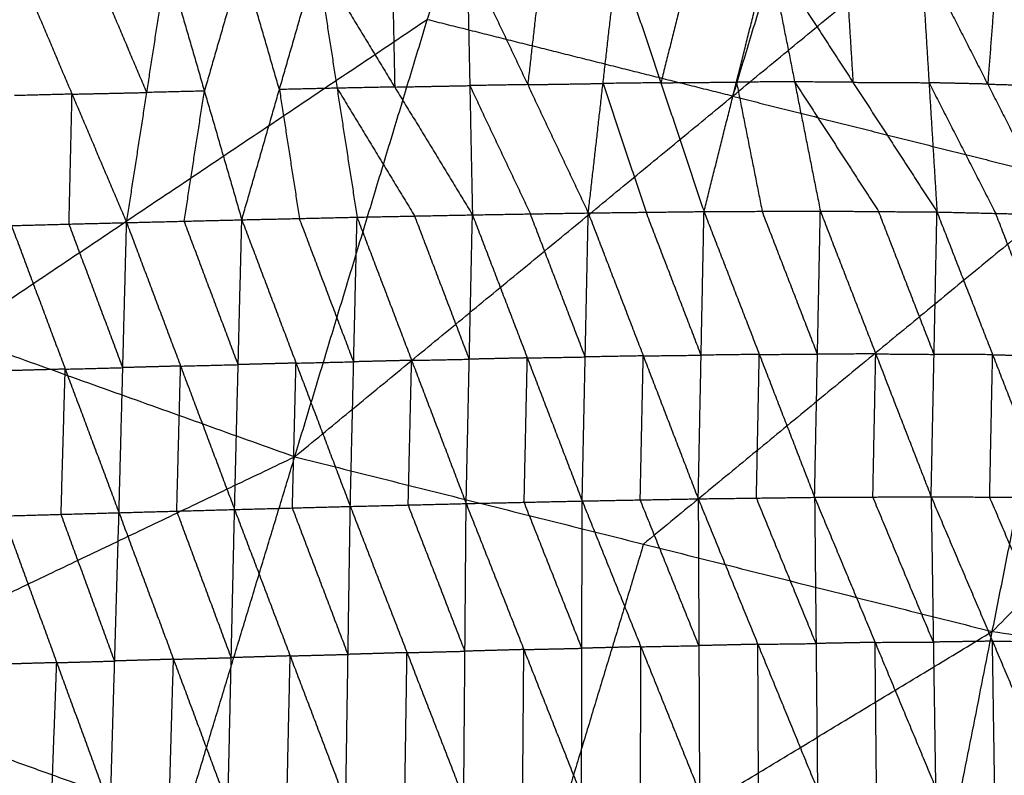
# Model space of a CAD drawing. Header units: millimetres. Extents: x -106 to 110, y -96 to 120.
# Tile 517 of 656: x -20.27 to -11.22, y -55.46 to -48.51. Entities that reach past the tile are written whole.
import ezdxf

# ---------------------------------------------------------------- set-up
doc = ezdxf.new("R2010")
doc.units = ezdxf.units.MM
doc.header["$MEASUREMENT"] = 0
doc.layers.add('Default', color=7, linetype='Continuous', true_color=0x000000)

msp = doc.modelspace()

# ---------------------------------------------------------------- linework, layer by layer
at = {"layer": 'Default'}
for points in [[(-23.9695, -50.3039, 4.1879), (-19.637, -47.399, 4.07), (-15.3046, -44.4942, 3.952)], [(-17.7428, -52.5318, 4.1879), (-16.5237, -48.513, 4.07), (-15.3046, -44.4942, 3.952)], [(-12.4969, -45.1975, 3.952), (-13.1064, -47.2069, 4.011), (-13.716, -49.2163, 4.07)], [(-17.7428, -52.5318, 4.1879), (-13.716, -49.2163, 4.07), (-9.6891, -45.9008, 3.952)], [(-11.3278, -54.1387, 4.1879), (-10.5084, -50.0197, 4.07), (-9.6891, -45.9008, 3.952)], [(-11.3278, -54.1387, 4.1879), (-7.6453, -50.4445, 4.07), (-3.9628, -46.7502, 3.952)], [(-13.979, -50.2772, -1.4841), (-13.6805, -49.0868, -0.5792), (-13.382, -47.8964, 0.3256)], [(-13.382, -47.8964, 0.3256), (-13.1456, -49.0846, -0.5801), (-12.9091, -50.2728, -1.4859)], [(-13.382, -47.8964, 0.3256), (-12.6092, -49.0888, -0.5773), (-11.8365, -50.2812, -1.4802)], [(-12.6826, -47.9001, 0.3203), (-12.6459, -48.4945, -0.1285), (-12.6092, -49.0888, -0.5773)], [(-19.289, -50.3788, -1.4092), (-19.1032, -49.1825, -0.51), (-18.9175, -47.9861, 0.3893)], [(-18.9175, -47.9861, 0.3893), (-18.5736, -49.1695, -0.5201), (-18.2296, -50.3529, -1.4295)], [(-18.2277, -47.9715, 0.3798), (-18.4006, -48.5705, -0.0702), (-18.5736, -49.1695, -0.5201)], [(-18.2296, -50.3529, -1.4295), (-17.8838, -49.1549, -0.5296), (-17.5379, -47.9569, 0.3702)], [(-17.8838, -49.1549, -0.5296), (-18.0557, -48.5632, -0.0749), (-18.2277, -47.9715, 0.3798)], [(-17.5379, -47.9569, 0.3702), (-17.3537, -49.1429, -0.5389), (-17.1696, -50.3289, -1.4481)], [(-17.5379, -47.9569, 0.3702), (-16.8232, -49.1323, -0.5469), (-16.1086, -50.3077, -1.464)], [(-16.8475, -47.9438, 0.3617), (-16.8354, -48.538, -0.0926), (-16.8232, -49.1323, -0.5469)], [(-16.1572, -47.9307, 0.3533), (-16.1329, -49.1192, -0.5554), (-16.1086, -50.3077, -1.464)], [(-16.1572, -47.9307, 0.3533), (-15.6002, -49.1103, -0.5616), (-15.0433, -50.29, -1.4764)], [(-15.4647, -47.9199, 0.3459), (-15.5325, -48.5151, -0.1078), (-15.6002, -49.1103, -0.5616)], [(-15.0433, -50.29, -1.4764), (-14.9078, -49.0995, -0.569), (-14.7723, -47.9091, 0.3385)], [(-14.7723, -47.9091, 0.3385), (-14.3756, -49.0931, -0.5728), (-13.979, -50.2772, -1.4841)], [(-14.0772, -47.9028, 0.332), (-14.2264, -48.498, -0.1204), (-14.3756, -49.0931, -0.5728)], [(-11.9832, -47.9039, 0.3149), (-11.9099, -49.0925, -0.5826), (-11.8365, -50.2812, -1.4802)], [(-11.9832, -47.9039, 0.3149), (-11.3701, -49.1054, -0.5752), (-10.7569, -50.3069, -1.4652)], [(-11.2787, -47.9242, 0.3107), (-11.3244, -48.5148, -0.1322), (-11.3701, -49.1054, -0.5752)], [(-20.2926, -48.0162, 0.4112), (-19.7908, -49.1975, -0.499), (-19.289, -50.3788, -1.4092)], [(-19.1032, -49.1825, -0.51), (-19.3541, -48.5918, -0.0549), (-19.6051, -48.0011, 0.4003)], [(-16.5237, -48.513, 4.07), (-18.6899, -49.9654, 4.1289), (-20.8561, -51.4179, 4.1879)], [(-13.716, -49.2163, 4.07), (-15.1198, -48.8647, 4.07), (-16.5237, -48.513, 4.07)], [(-17.3537, -49.1429, -0.5389), (-17.6187, -49.1489, -0.5343), (-17.8838, -49.1549, -0.5296)], [(-17.8838, -49.1549, -0.5296), (-17.7917, -49.7479, -0.9842), (-17.6996, -50.3409, -1.4388)], [(-16.8232, -49.1323, -0.5469), (-17.0885, -49.1376, -0.5429), (-17.3537, -49.1429, -0.5389)], [(-17.3537, -49.1429, -0.5389), (-16.9964, -49.7306, -0.9975), (-16.6391, -50.3183, -1.456)], [(-16.8232, -49.1323, -0.5469), (-16.478, -49.1258, -0.5511), (-16.1329, -49.1192, -0.5554)], [(-15.6002, -49.1103, -0.5616), (-15.8665, -49.1148, -0.5585), (-16.1329, -49.1192, -0.5554)], [(-16.1329, -49.1192, -0.5554), (-15.8544, -49.709, -1.0128), (-15.5759, -50.2989, -1.4702)], [(-15.6002, -49.1103, -0.5616), (-15.254, -49.1049, -0.5653), (-14.9078, -49.0995, -0.569)], [(-14.3756, -49.0931, -0.5728), (-14.6417, -49.0963, -0.5709), (-14.9078, -49.0995, -0.569)], [(-14.9078, -49.0995, -0.569), (-14.7095, -49.6916, -1.0246), (-14.5111, -50.2836, -1.4803)], [(-14.3756, -49.0931, -0.5728), (-14.0281, -49.09, -0.576), (-13.6805, -49.0868, -0.5792)], [(-13.1456, -49.0846, -0.5801), (-13.413, -49.0857, -0.5797), (-13.6805, -49.0868, -0.5792)], [(-13.6805, -49.0868, -0.5792), (-13.5623, -49.6809, -1.0321), (-13.444, -50.275, -1.485)], [(-13.1456, -49.0846, -0.5801), (-12.7592, -49.6808, -1.0316), (-12.3728, -50.277, -1.483)], [(-12.6092, -49.0888, -0.5773), (-12.8774, -49.0867, -0.5787), (-13.1456, -49.0846, -0.5801)], [(-12.6092, -49.0888, -0.5773), (-12.2595, -49.0907, -0.5799), (-11.9099, -49.0925, -0.5826)], [(-11.9099, -49.0925, -0.5826), (-11.6033, -49.6933, -1.0277), (-11.2967, -50.294, -1.4727)], [(-11.3701, -49.1054, -0.5752), (-11.64, -49.099, -0.5789), (-11.9099, -49.0925, -0.5826)], [(-11.3701, -49.1054, -0.5752), (-11.0178, -49.1155, -0.5772), (-10.6655, -49.1257, -0.5793)], [(-19.7908, -49.1975, -0.499), (-20.0556, -49.2044, -0.4939), (-20.3203, -49.2112, -0.4887)], [(-19.8185, -50.3925, -1.3989), (-19.8047, -49.795, -0.949), (-19.7908, -49.1975, -0.499)], [(-19.7908, -49.1975, -0.499), (-19.447, -49.19, -0.5045), (-19.1032, -49.1825, -0.51)], [(-18.5736, -49.1695, -0.5201), (-18.8384, -49.176, -0.515), (-19.1032, -49.1825, -0.51)], [(-18.7593, -50.3659, -1.4193), (-18.6664, -49.7677, -0.9697), (-18.5736, -49.1695, -0.5201)], [(-13.716, -49.2163, 4.07), (-12.1122, -49.618, 4.07), (-10.5084, -50.0197, 4.07)], [(-10.5084, -50.0197, 4.07), (-12.5219, -51.6775, 4.1289), (-14.5353, -53.3353, 4.1879)], [(-23.9695, -50.3039, 4.1879), (-20.8561, -51.4179, 4.1879), (-17.7428, -52.5318, 4.1879)], [(-18.2296, -50.3529, -1.4295), (-17.6996, -50.3409, -1.4388), (-17.1696, -50.3289, -1.4481)], [(-17.2008, -51.6588, -1.8738), (-17.4502, -50.9999, -1.6563), (-17.6996, -50.3409, -1.4388)], [(-17.232, -52.9887, -2.2996), (-17.2008, -51.6588, -1.8738), (-17.1696, -50.3289, -1.4481)], [(-17.1696, -50.3289, -1.4481), (-16.6391, -50.3183, -1.456), (-16.1086, -50.3077, -1.464)], [(-17.1696, -50.3289, -1.4481), (-16.6681, -51.6456, -1.8857), (-16.1665, -52.9624, -2.3234)], [(-16.1376, -51.6351, -1.8937), (-16.3883, -50.9767, -1.6749), (-16.6391, -50.3183, -1.456)], [(-16.1665, -52.9624, -2.3234), (-16.1376, -51.6351, -1.8937), (-16.1086, -50.3077, -1.464)], [(-16.1086, -50.3077, -1.464), (-15.5759, -50.2989, -1.4702), (-15.0433, -50.29, -1.4764)], [(-16.1086, -50.3077, -1.464), (-15.604, -51.6232, -1.9034), (-15.0995, -52.9386, -2.3428)], [(-15.0714, -51.6143, -1.9096), (-15.3236, -50.9566, -1.6899), (-15.5759, -50.2989, -1.4702)], [(-15.0995, -52.9386, -2.3428), (-15.0714, -51.6143, -1.9096), (-15.0433, -50.29, -1.4764)], [(-15.0433, -50.29, -1.4764), (-14.5111, -50.2836, -1.4803), (-13.979, -50.2772, -1.4841)], [(-15.0433, -50.29, -1.4764), (-14.5377, -51.6043, -1.9163), (-14.0321, -52.9187, -2.3562)], [(-14.0055, -51.5979, -1.9201), (-14.2583, -50.9407, -1.7002), (-14.5111, -50.2836, -1.4803)], [(-14.0321, -52.9187, -2.3562), (-14.0055, -51.5979, -1.9201), (-13.979, -50.2772, -1.4841)], [(-13.979, -50.2772, -1.4841), (-13.444, -50.275, -1.485), (-12.9091, -50.2728, -1.4859)], [(-13.979, -50.2772, -1.4841), (-13.4704, -51.591, -1.9227), (-12.9619, -52.9048, -2.3613)], [(-12.9355, -51.5888, -1.9236), (-13.1898, -50.9319, -1.7043), (-13.444, -50.275, -1.485)], [(-12.9619, -52.9048, -2.3613), (-12.9355, -51.5888, -1.9236), (-12.9091, -50.2728, -1.4859)], [(-12.9091, -50.2728, -1.4859), (-12.3996, -51.5862, -1.9209), (-11.8902, -52.8997, -2.3558)], [(-12.9091, -50.2728, -1.4859), (-12.3728, -50.277, -1.483), (-11.8365, -50.2812, -1.4802)], [(-11.8633, -51.5905, -1.918), (-12.1181, -50.9337, -1.7005), (-12.3728, -50.277, -1.483)], [(-11.8902, -52.8997, -2.3558), (-11.8633, -51.5905, -1.918), (-11.8365, -50.2812, -1.4802)], [(-11.8365, -50.2812, -1.4802), (-11.3249, -51.5936, -1.9085), (-10.8132, -52.9061, -2.3369)], [(-11.8365, -50.2812, -1.4802), (-11.2967, -50.294, -1.4727), (-10.7569, -50.3069, -1.4652)], [(-10.7851, -51.6065, -1.901), (-11.0409, -50.9503, -1.6869), (-11.2967, -50.294, -1.4727)], [(-20.348, -50.4061, -1.3886), (-19.8185, -50.3925, -1.3989), (-19.289, -50.3788, -1.4092)], [(-20.348, -50.4061, -1.3886), (-19.8535, -51.7263, -1.8173), (-19.3589, -53.0464, -2.2459)], [(-19.3239, -51.7126, -1.8276), (-19.5712, -51.0526, -1.6133), (-19.8185, -50.3925, -1.3989)], [(-19.3589, -53.0464, -2.2459), (-19.3239, -51.7126, -1.8276), (-19.289, -50.3788, -1.4092)], [(-19.289, -50.3788, -1.4092), (-18.7593, -50.3659, -1.4193), (-18.2296, -50.3529, -1.4295)], [(-19.289, -50.3788, -1.4092), (-18.7926, -51.6979, -1.8412), (-18.2963, -53.017, -2.2732)], [(-18.2629, -51.6849, -1.8513), (-18.5111, -51.0254, -1.6353), (-18.7593, -50.3659, -1.4193)], [(-18.2963, -53.017, -2.2732), (-18.2629, -51.6849, -1.8513), (-18.2296, -50.3529, -1.4295)], [(-18.2296, -50.3529, -1.4295), (-17.7308, -51.6708, -1.8645), (-17.232, -52.9887, -2.2996)], [(-14.5377, -51.6043, -1.9163), (-14.8045, -51.6093, -1.913), (-15.0714, -51.6143, -1.9096)], [(-14.5658, -52.9287, -2.3495), (-14.5517, -52.2665, -2.1329), (-14.5377, -51.6043, -1.9163)], [(-14.5377, -51.6043, -1.9163), (-14.2716, -51.6011, -1.9182), (-14.0055, -51.5979, -1.9201)], [(-13.4704, -51.591, -1.9227), (-13.738, -51.5945, -1.9214), (-14.0055, -51.5979, -1.9201)], [(-13.497, -52.9118, -2.3588), (-13.4837, -52.2514, -2.1407), (-13.4704, -51.591, -1.9227)], [(-13.4704, -51.591, -1.9227), (-13.203, -51.5899, -1.9232), (-12.9355, -51.5888, -1.9236)], [(-12.3996, -51.5862, -1.9209), (-12.6676, -51.5875, -1.9222), (-12.9355, -51.5888, -1.9236)], [(-12.4261, -52.9023, -2.3586), (-12.4129, -52.2442, -2.1397), (-12.3996, -51.5862, -1.9209)], [(-12.3996, -51.5862, -1.9209), (-12.1315, -51.5883, -1.9194), (-11.8633, -51.5905, -1.918)], [(-11.3249, -51.5936, -1.9085), (-11.5941, -51.5921, -1.9133), (-11.8633, -51.5905, -1.918)], [(-11.3517, -52.9029, -2.3463), (-11.3383, -52.2483, -2.1274), (-11.3249, -51.5936, -1.9085)], [(-11.3249, -51.5936, -1.9085), (-11.055, -51.6001, -1.9048), (-10.7851, -51.6065, -1.901)], [(-18.7926, -51.6979, -1.8412), (-19.0583, -51.7053, -1.8344), (-19.3239, -51.7126, -1.8276)], [(-18.8276, -53.0317, -2.2596), (-18.8101, -52.3648, -2.0504), (-18.7926, -51.6979, -1.8412)], [(-18.7926, -51.6979, -1.8412), (-18.5278, -51.6914, -1.8463), (-18.2629, -51.6849, -1.8513)], [(-17.7308, -51.6708, -1.8645), (-17.9969, -51.6779, -1.8579), (-18.2629, -51.6849, -1.8513)], [(-17.7641, -53.0028, -2.2864), (-17.7475, -52.3368, -2.0754), (-17.7308, -51.6708, -1.8645)], [(-17.7308, -51.6708, -1.8645), (-17.4658, -51.6648, -1.8692), (-17.2008, -51.6588, -1.8738)], [(-16.6681, -51.6456, -1.8857), (-16.9344, -51.6522, -1.8798), (-17.2008, -51.6588, -1.8738)], [(-16.6993, -52.9755, -2.3115), (-16.6837, -52.3106, -2.0986), (-16.6681, -51.6456, -1.8857)], [(-16.6681, -51.6456, -1.8857), (-16.4028, -51.6404, -1.8897), (-16.1376, -51.6351, -1.8937)], [(-15.604, -51.6232, -1.9034), (-15.8708, -51.6291, -1.8986), (-16.1376, -51.6351, -1.8937)], [(-15.633, -52.9505, -2.3331), (-15.6185, -52.2868, -2.1183), (-15.604, -51.6232, -1.9034)], [(-15.604, -51.6232, -1.9034), (-15.3377, -51.6187, -1.9065), (-15.0714, -51.6143, -1.9096)], [(-19.8535, -51.7263, -1.8173), (-20.1198, -51.7338, -1.8108), (-20.3862, -51.7412, -1.8042)], [(-19.8916, -53.0614, -2.2329), (-19.8725, -52.3938, -2.0251), (-19.8535, -51.7263, -1.8173)], [(-19.8535, -51.7263, -1.8173), (-19.5887, -51.7194, -1.8224), (-19.3239, -51.7126, -1.8276)], [(-26.6554, -56.7884, 4.6759), (-22.1991, -54.6601, 4.4319), (-17.7428, -52.5318, 4.1879)], [(-19.7802, -59.2483, 4.6759), (-18.7615, -55.8901, 4.4319), (-17.7428, -52.5318, 4.1879)], [(-17.7428, -52.5318, 4.1879), (-14.5353, -53.3353, 4.1879), (-11.3278, -54.1387, 4.1879)], [(-17.232, -52.9887, -2.2996), (-16.6993, -52.9755, -2.3115), (-16.1665, -52.9624, -2.3234)], [(-16.1885, -55.6779, -2.3551), (-16.1775, -54.3201, -2.3392), (-16.1665, -52.9624, -2.3234)], [(-16.1665, -52.9624, -2.3234), (-15.633, -52.9505, -2.3331), (-15.0995, -52.9386, -2.3428)], [(-16.1665, -52.9624, -2.3234), (-15.6358, -54.305, -2.3536), (-15.105, -55.6476, -2.3837)], [(-15.1022, -54.2931, -2.3633), (-15.3676, -53.6218, -2.3482), (-15.633, -52.9505, -2.3331)], [(-15.105, -55.6476, -2.3837), (-15.1022, -54.2931, -2.3633), (-15.0995, -52.9386, -2.3428)], [(-15.0995, -52.9386, -2.3428), (-14.5658, -52.9287, -2.3495), (-14.0321, -52.9187, -2.3562)], [(-15.0995, -52.9386, -2.3428), (-14.5599, -54.279, -2.3744), (-14.0204, -55.6194, -2.406)], [(-14.0263, -54.269, -2.3811), (-14.296, -53.5988, -2.3653), (-14.5658, -52.9287, -2.3495)], [(-14.0321, -52.9187, -2.3562), (-13.497, -52.9118, -2.3588), (-12.9619, -52.9048, -2.3613)], [(-14.0321, -52.9187, -2.3562), (-14.0263, -54.269, -2.3811), (-14.0204, -55.6194, -2.406)], [(-14.0321, -52.9187, -2.3562), (-13.4837, -54.2564, -2.3878), (-12.9353, -55.5941, -2.4195)], [(-12.9486, -54.2495, -2.3904), (-13.2228, -53.5806, -2.3746), (-13.497, -52.9118, -2.3588)], [(-12.9619, -52.9048, -2.3613), (-12.4261, -52.9023, -2.3586), (-11.8902, -52.8997, -2.3558)], [(-12.9619, -52.9048, -2.3613), (-12.9486, -54.2495, -2.3904), (-12.9353, -55.5941, -2.4195)], [(-12.9619, -52.9048, -2.3613), (-12.4058, -54.2388, -2.3914), (-11.8497, -55.5729, -2.4214)], [(-11.87, -54.2363, -2.3886), (-12.148, -53.5693, -2.3736), (-12.4261, -52.9023, -2.3586)], [(-11.8902, -52.8997, -2.3558), (-11.87, -54.2363, -2.3886), (-11.8497, -55.5729, -2.4214)], [(-11.8902, -52.8997, -2.3558), (-11.3517, -52.9029, -2.3463), (-10.8132, -52.9061, -2.3369)], [(-11.8902, -52.8997, -2.3558), (-11.3263, -54.2283, -2.3823), (-10.7624, -55.5569, -2.4087)], [(-10.7878, -54.2315, -2.3728), (-11.0698, -53.5672, -2.3596), (-11.3517, -52.9029, -2.3463)], [(-20.4244, -53.0764, -2.2198), (-19.8916, -53.0614, -2.2329), (-19.3589, -53.0464, -2.2459)], [(-19.3988, -54.4103, -2.2484), (-19.6452, -53.7358, -2.2406), (-19.8916, -53.0614, -2.2329)], [(-19.4386, -55.7741, -2.2508), (-19.3988, -54.4103, -2.2484), (-19.3589, -53.0464, -2.2459)], [(-19.3589, -53.0464, -2.2459), (-18.8276, -53.0317, -2.2596), (-18.2963, -53.017, -2.2732)], [(-19.3589, -53.0464, -2.2459), (-18.858, -54.3942, -2.2662), (-18.3571, -55.742, -2.2865)], [(-18.3267, -54.3795, -2.2799), (-18.5771, -53.7056, -2.2697), (-18.8276, -53.0317, -2.2596)], [(-18.3571, -55.742, -2.2865), (-18.3267, -54.3795, -2.2799), (-18.2963, -53.017, -2.2732)], [(-18.2963, -53.017, -2.2732), (-17.7641, -53.0028, -2.2864), (-17.232, -52.9887, -2.2996)], [(-18.2963, -53.017, -2.2732), (-17.7849, -54.3633, -2.2976), (-17.2736, -55.7097, -2.322)], [(-17.2528, -54.3492, -2.3108), (-17.5085, -53.676, -2.2986), (-17.7641, -53.0028, -2.2864)], [(-17.2736, -55.7097, -2.322), (-17.2528, -54.3492, -2.3108), (-17.232, -52.9887, -2.2996)], [(-17.232, -52.9887, -2.2996), (-16.7103, -54.3333, -2.3273), (-16.1885, -55.6779, -2.3551)], [(-16.1775, -54.3201, -2.3392), (-16.4384, -53.6478, -2.3254), (-16.6993, -52.9755, -2.3115)], [(-20.4244, -53.0764, -2.2198), (-19.9315, -54.4252, -2.2353), (-19.4386, -55.7741, -2.2508)], [(-14.5353, -53.3353, 4.1879), (-15.0446, -55.0144, 4.3099), (-15.554, -56.6935, 4.4319)], [(-19.7802, -59.2483, 4.6759), (-15.554, -56.6935, 4.4319), (-11.3278, -54.1387, 4.1879)], [(-12.697, -61.0226, 4.6759), (-12.0124, -57.5807, 4.4319), (-11.3278, -54.1387, 4.1879)], [(-11.3278, -54.1387, 4.1879), (-8.0569, -54.6239, 4.1879), (-4.7861, -55.1091, 4.1879)], [(-12.4058, -54.2388, -2.3914), (-12.6772, -54.2442, -2.3909), (-12.9486, -54.2495, -2.3904)], [(-12.4058, -54.2388, -2.3914), (-12.1379, -54.2376, -2.39), (-11.87, -54.2363, -2.3886)], [(-12.3925, -55.5835, -2.4204), (-12.3992, -54.9112, -2.4059), (-12.4058, -54.2388, -2.3914)], [(-11.3263, -54.2283, -2.3823), (-11.5981, -54.2323, -2.3854), (-11.87, -54.2363, -2.3886)], [(-11.3061, -55.5649, -2.4151), (-11.3162, -54.8966, -2.3987), (-11.3263, -54.2283, -2.3823)], [(-11.3263, -54.2283, -2.3823), (-11.0571, -54.2299, -2.3775), (-10.7878, -54.2315, -2.3728)], [(-16.7103, -54.3333, -2.3273), (-16.4439, -54.3267, -2.3333), (-16.1775, -54.3201, -2.3392)], [(-15.6358, -54.305, -2.3536), (-15.9067, -54.3126, -2.3464), (-16.1775, -54.3201, -2.3392)], [(-15.6468, -55.6628, -2.3694), (-15.6413, -54.9839, -2.3615), (-15.6358, -54.305, -2.3536)], [(-15.6358, -54.305, -2.3536), (-15.369, -54.299, -2.3584), (-15.1022, -54.2931, -2.3633)], [(-14.5599, -54.279, -2.3744), (-14.8311, -54.286, -2.3689), (-15.1022, -54.2931, -2.3633)], [(-14.5627, -55.6335, -2.3949), (-14.5613, -54.9562, -2.3846), (-14.5599, -54.279, -2.3744)], [(-14.5599, -54.279, -2.3744), (-14.2931, -54.274, -2.3777), (-14.0263, -54.269, -2.3811)], [(-13.4837, -54.2564, -2.3878), (-13.755, -54.2627, -2.3844), (-14.0263, -54.269, -2.3811)], [(-13.4837, -54.2564, -2.3878), (-13.2162, -54.2529, -2.3891), (-12.9486, -54.2495, -2.3904)], [(-13.4778, -55.6067, -2.4127), (-13.4808, -54.9316, -2.4003), (-13.4837, -54.2564, -2.3878)], [(-19.9315, -54.4252, -2.2353), (-19.6651, -54.4178, -2.2419), (-19.3988, -54.4103, -2.2484)], [(-18.858, -54.3942, -2.2662), (-19.1284, -54.4022, -2.2573), (-19.3988, -54.4103, -2.2484)], [(-18.8979, -55.758, -2.2687), (-18.8779, -55.0761, -2.2675), (-18.858, -54.3942, -2.2662)], [(-18.858, -54.3942, -2.2662), (-18.5923, -54.3868, -2.273), (-18.3267, -54.3795, -2.2799)], [(-17.7849, -54.3633, -2.2976), (-18.0558, -54.3714, -2.2887), (-18.3267, -54.3795, -2.2799)], [(-17.8153, -55.7258, -2.3043), (-17.8001, -55.0446, -2.3009), (-17.7849, -54.3633, -2.2976)], [(-17.7849, -54.3633, -2.2976), (-17.5188, -54.3563, -2.3042), (-17.2528, -54.3492, -2.3108)], [(-16.7103, -54.3333, -2.3273), (-16.9815, -54.3413, -2.3191), (-17.2528, -54.3492, -2.3108)], [(-16.7311, -55.6938, -2.3385), (-16.7207, -55.0136, -2.3329), (-16.7103, -54.3333, -2.3273)], [(-19.9315, -54.4252, -2.2353), (-20.2032, -54.4331, -2.2269), (-20.4749, -54.4409, -2.2184)], [(-19.982, -55.7898, -2.2339), (-19.9568, -55.1075, -2.2346), (-19.9315, -54.4252, -2.2353)], [(-22.1991, -54.6601, 4.4319), (-20.4803, -55.2751, 4.4319), (-18.7615, -55.8901, 4.4319)], [(-12.697, -61.0226, 4.6759), (-8.7416, -58.0658, 4.4319), (-4.7861, -55.1091, 4.1879)]]:
    msp.add_open_spline(points, degree=2, dxfattribs=at)

doc.saveas('drawing.dxf')
